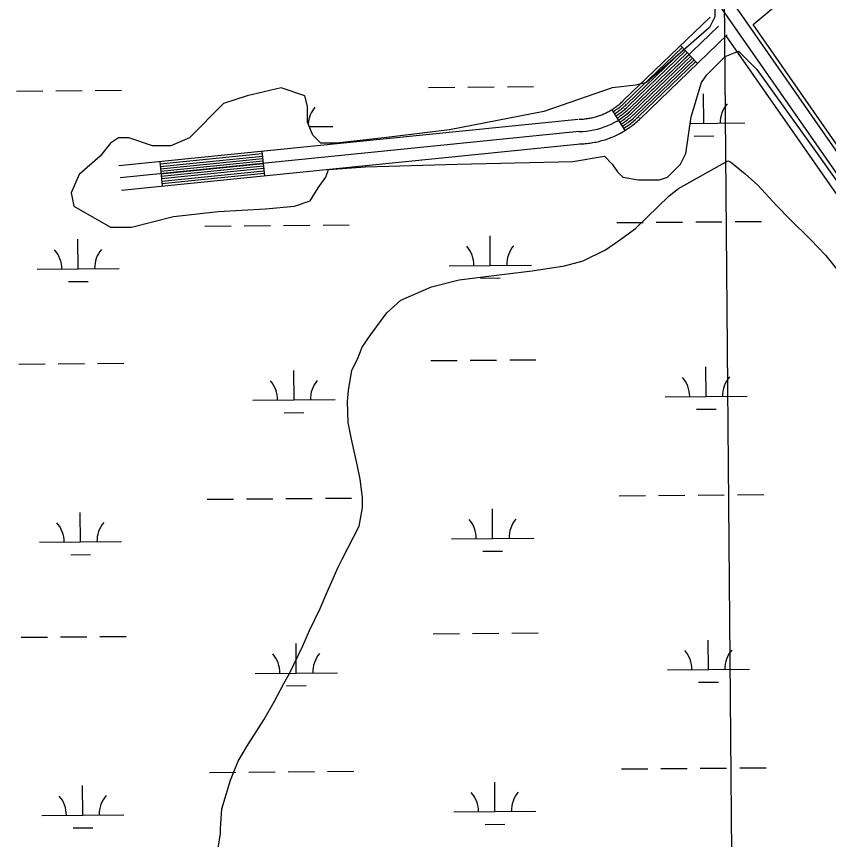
# Model space of a CAD drawing. Extents: x 3568792 to 3606828, y 529143 to 554785.
# Drawn here: x 3585930 to 3586919, y 547889 to 548892 of the extents above; entities that cross this region are included whole.
import ezdxf

# ---------------------------------------------------------------- set-up
doc = ezdxf.new("R2010")
doc.units = 0
for name, color, linetype in [('V-GRID-MAJR', 7, 'Continuous'), ('V-ROAD-CNTR', 7, 'Continuous'), ('V-SITE-VEGE', 7, 'Continuous'), ('V-WETL-SWMP', 7, 'Continuous')]:
    doc.layers.add(name, color=color, linetype=linetype)

msp = doc.modelspace()

# ---------------------------------------------------------------- linework, layer by layer
at = {"layer": 'V-GRID-MAJR'}
msp.add_spline([(3586912.77, 534664.873), (3586861.669, 540722.205), (3586810.539, 546783.005), (3586759.409, 552843.8200000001), (3586759.38, 552847.2710000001)], degree=3, dxfattribs=at)
at = {"layer": 'V-ROAD-CNTR'}
for p, q in [((3586759.570442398, 548834.4403048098), (3586738.7754839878, 548856.063261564)), ((3586655.0056515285, 548777.9724177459), (3586670.946619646, 548752.5584685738)), ((3586228.934503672, 548727.512518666), (3586231.9444976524, 548697.663578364)), ((3586104.56575241, 548714.972543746), (3586107.5757463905, 548685.1246034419))]:
    msp.add_line(p, q, dxfattribs=at)
for points in [[(3586218.513524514, 549756.8544599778), (3586646.1206692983, 549133.256707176), (3586971.5510184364, 548665.802642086), (3587302.336356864, 548181.11661146), (3587640.9106797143, 547689.1975952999), (3587938.040085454, 547249.832474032)], [(3587925.6151103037, 547241.4294908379), (3587628.5197044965, 547680.7436122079), (3587289.96338161, 548172.6366284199), (3586959.2010431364, 548657.289659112), (3586633.7796939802, 549124.7297242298), (3586206.1425492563, 549748.371476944)], [(3586774.8144119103, 548890.722192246), (3586669.0976233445, 548789.0553955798)], [(3586785.211391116, 548879.9102138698), (3586679.4946025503, 548778.2434172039)], [(3586795.6083703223, 548869.0982354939), (3586689.891581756, 548767.431438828)], [(3586794.1793731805, 548868.0762375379), (3586946.851067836, 548648.7766761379), (3587277.590406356, 548164.1566453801), (3587616.128729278, 547672.2896291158), (3587913.190135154, 547233.026507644)], [(3586740.85447983, 548853.901265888), (3586671.1766191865, 548786.892399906)], [(3586742.933475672, 548851.7392702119), (3586673.2556150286, 548784.7304042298)], [(3586745.013471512, 548849.5772745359), (3586675.335610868, 548782.5684085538)], [(3586747.0924673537, 548847.4142788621), (3586677.4146067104, 548780.40541288)], [(3586749.172463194, 548845.252283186), (3586679.4946025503, 548778.2434172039)], [(3586751.252459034, 548843.09028751), (3586681.57459839, 548776.0814215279)], [(3586753.331454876, 548840.927291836), (3586683.653594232, 548773.918425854)], [(3586755.411450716, 548838.76529616), (3586685.733590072, 548771.756430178)], [(3586757.490446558, 548836.6033004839), (3586687.812585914, 548769.594434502)], [(3586615.2657310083, 548766.4154408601), (3586616.288728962, 548766.43544082), (3586617.673726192, 548766.4934407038), (3586619.048723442, 548766.563440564), (3586620.401720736, 548766.664440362), (3586621.7787179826, 548766.7834401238), (3586623.08471537, 548766.924439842), (3586624.456712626, 548767.1004394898), (3586625.8477098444, 548767.2964390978), (3586627.153707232, 548767.5024386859), (3586628.4807045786, 548767.7444382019), (3586629.866701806, 548768.01543766), (3586631.1776991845, 548768.2944371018), (3586632.480696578, 548768.6004364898), (3586633.806693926, 548768.936435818), (3586635.171691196, 548769.3054350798), (3586636.453688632, 548769.669434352), (3586637.72968608, 548770.0674335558), (3586639.037683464, 548770.4944327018), (3586640.3396808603, 548770.948431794), (3586641.6116783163, 548771.4104308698), (3586642.87467579, 548771.903429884), (3586644.1656732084, 548772.42542884), (3586645.390670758, 548772.946427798), (3586646.62966828, 548773.504426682), (3586647.8856657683, 548774.0934255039), (3586649.1056633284, 548774.688424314), (3586650.307660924, 548775.3074230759), (3586651.5046585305, 548775.9454217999), (3586652.6936561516, 548776.6134204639), (3586653.9126537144, 548777.317419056), (3586655.066651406, 548778.01041767), (3586656.182649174, 548778.7104162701), (3586657.3236468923, 548779.4624147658), (3586658.47964458, 548780.243413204), (3586659.6066423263, 548781.0354116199), (3586660.7076401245, 548781.836410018), (3586661.75463803, 548782.626408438), (3586662.82963588, 548783.478406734), (3586663.923633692, 548784.3654049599), (3586664.935631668, 548785.21540326), (3586665.96462961, 548786.12040145), (3586667.011627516, 548787.063399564), (3586667.976625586, 548787.961397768), (3586669.017623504, 548788.9783957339)], [(3586656.6016483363, 548775.4324228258), (3586657.8056459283, 548776.1874213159), (3586658.9886435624, 548776.9664197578), (3586660.182641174, 548777.773418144), (3586661.350638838, 548778.594416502), (3586662.49463655, 548779.42541484), (3586663.5906343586, 548780.253413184), (3586664.706632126, 548781.1384114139), (3586665.8326298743, 548782.05040959), (3586666.8916277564, 548782.9394078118), (3586667.95962562, 548783.8794059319), (3586669.038623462, 548784.85040399), (3586670.046621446, 548785.7904021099), (3586671.1126193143, 548786.831400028)], [(3586658.1956451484, 548772.8904279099), (3586659.4286426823, 548773.663426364), (3586660.6546402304, 548774.471424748), (3586661.8846377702, 548775.3034230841), (3586663.0956353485, 548776.1534213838), (3586664.280632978, 548777.0154196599), (3586665.426630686, 548777.8804179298), (3586666.582628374, 548778.797416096), (3586667.7416260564, 548779.736414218), (3586668.8466238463, 548780.6644123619), (3586669.9546216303, 548781.6394104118), (3586671.0646194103, 548782.6384084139), (3586672.117617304, 548783.6194064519), (3586673.208615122, 548784.684404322)], [(3586659.78964196, 548770.3484329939), (3586661.0506394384, 548771.139431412), (3586662.3196369, 548771.9764297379), (3586663.587634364, 548772.832428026), (3586664.8396318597, 548773.7134262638), (3586666.066629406, 548774.6044244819), (3586667.2626270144, 548775.5084226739), (3586668.4586246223, 548776.4564207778), (3586669.6506222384, 548777.4224188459), (3586670.802619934, 548778.3894169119), (3586671.94961764, 548779.3984148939), (3586673.090615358, 548780.426412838), (3586674.187613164, 548781.448410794), (3586675.3036109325, 548782.5374086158)], [(3586661.382638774, 548767.807438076), (3586662.6736361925, 548768.6164364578), (3586663.985633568, 548769.4804347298), (3586665.28963096, 548770.362432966), (3586666.5846283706, 548771.2724311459), (3586667.8526258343, 548772.194429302), (3586669.098623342, 548773.1354274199), (3586670.335620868, 548774.1154254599), (3586671.55961842, 548775.107423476), (3586672.757616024, 548776.113421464), (3586673.943613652, 548777.157419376), (3586675.1176113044, 548778.213417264), (3586676.258609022, 548779.276415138), (3586677.39960674, 548780.39041291)], [(3586662.976635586, 548765.2654431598), (3586664.295632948, 548766.0924415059), (3586665.650630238, 548766.98543972), (3586666.992627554, 548767.892437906), (3586668.328624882, 548768.831436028), (3586669.638622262, 548769.783434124), (3586670.93461967, 548770.7624321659), (3586672.211617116, 548771.7744301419), (3586673.468614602, 548772.7934281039), (3586674.713612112, 548773.838426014), (3586675.938609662, 548774.9164238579), (3586677.1436072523, 548776.0014216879), (3586678.328604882, 548777.1054194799), (3586679.4946025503, 548778.2434172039)], [(3586664.570632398, 548762.7234482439), (3586665.917629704, 548763.568446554), (3586667.3156269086, 548764.49044471), (3586668.6956241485, 548765.4224428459), (3586670.0726213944, 548766.3904409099), (3586671.4246186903, 548767.372438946), (3586672.770615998, 548768.3894369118), (3586674.087613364, 548769.433434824), (3586675.377610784, 548770.4794327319), (3586676.6696082, 548771.5634305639), (3586677.933605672, 548772.67542834), (3586679.1696032, 548773.789426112), (3586680.398600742, 548774.934423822), (3586681.58959836, 548776.0964214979)], [(3586666.1636292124, 548760.182453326), (3586667.5406264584, 548761.0454515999), (3586668.981623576, 548761.9944497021), (3586670.3976207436, 548762.9524477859), (3586671.8176179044, 548763.949445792), (3586673.210615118, 548764.9624437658), (3586674.606612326, 548766.016441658), (3586675.9646096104, 548767.0924395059), (3586677.286606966, 548768.164437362), (3586678.62460429, 548769.2874351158), (3586679.9276016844, 548770.434432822), (3586681.196599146, 548771.576430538), (3586682.4695966, 548772.7624281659), (3586683.6855941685, 548773.949425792)], [(3586667.7576260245, 548757.64045841), (3586669.162623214, 548758.5214566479), (3586670.646620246, 548759.4994546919), (3586672.1006173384, 548760.481452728), (3586673.561614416, 548761.509450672), (3586674.9966115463, 548762.5514485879), (3586676.442608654, 548763.6444464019), (3586677.840605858, 548764.751444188), (3586679.195603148, 548765.85044199), (3586680.580600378, 548767.0124396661), (3586681.9225976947, 548768.193437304), (3586683.222595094, 548769.3644349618), (3586684.5395924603, 548770.591432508), (3586685.780589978, 548771.802430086)], [(3586669.351622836, 548755.0984634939), (3586670.7856199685, 548755.9974616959), (3586672.312616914, 548757.004459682), (3586673.802613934, 548758.0114576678), (3586675.306610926, 548759.068455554), (3586676.782607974, 548760.141453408), (3586678.2786049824, 548761.2714511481), (3586679.716602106, 548762.4104488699), (3586681.10459933, 548763.5364466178), (3586682.535596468, 548764.737444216), (3586683.917593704, 548765.9534417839), (3586685.248591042, 548767.1524393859), (3586686.6105883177, 548768.4204368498), (3586687.8765857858, 548769.6554343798)], [(3586054.8178519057, 548709.9565537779), (3586614.0497334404, 548766.342441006)], [(3586615.843729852, 548736.4215008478), (3586617.206727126, 548736.4475007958), (3586619.061723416, 548736.5255006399), (3586620.9247196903, 548736.6195004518), (3586622.813715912, 548736.76050017), (3586624.688712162, 548736.9234998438), (3586626.5987083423, 548737.13049943), (3586628.45470463, 548737.3664989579), (3586630.277700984, 548737.6244984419), (3586632.1876971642, 548737.9244978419), (3586634.050693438, 548738.2664971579), (3586635.866689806, 548738.6194964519), (3586637.7336860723, 548739.0184956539), (3586639.5946823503, 548739.454494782), (3586641.4066787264, 548739.914493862), (3586643.181675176, 548740.3934929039), (3586645.0256714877, 548740.9174918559), (3586646.84966784, 548741.487490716), (3586648.627664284, 548742.066489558), (3586650.39966074, 548742.684488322), (3586652.18965716, 548743.3344870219), (3586653.948653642, 548744.0214856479), (3586655.667650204, 548744.7154842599), (3586657.426646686, 548745.4664827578), (3586659.1576432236, 548746.2444812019), (3586660.8336398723, 548747.0314796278), (3586662.545636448, 548747.8664779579), (3586664.223633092, 548748.7294762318), (3586665.9066297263, 548749.6254744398), (3586667.543626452, 548750.5454726), (3586669.140623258, 548751.4674707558), (3586670.762620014, 548752.442468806), (3586672.408616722, 548753.4744667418), (3586673.977613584, 548754.508464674), (3586675.505610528, 548755.5414626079), (3586677.050607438, 548756.6274604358), (3586678.5696044, 548757.73045823), (3586680.11460131, 548758.898455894), (3586681.5935983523, 548760.0704535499), (3586683.0135955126, 548761.2214512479), (3586684.4915925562, 548762.4614487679), (3586685.912589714, 548763.712446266), (3586687.275586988, 548764.9394438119), (3586688.680584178, 548766.2494411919), (3586689.9715815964, 548767.508438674)], [(3586615.5547304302, 548751.4184708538), (3586056.322848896, 548695.032583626)], [(3586057.8278458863, 548680.108613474), (3586617.05972742, 548736.4945007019)], [(3586104.866751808, 548711.987549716), (3586229.23550307, 548724.527524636)], [(3586105.1677512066, 548709.0035556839), (3586229.5365024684, 548721.5435306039)], [(3586105.4687506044, 548706.0185616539), (3586229.8375018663, 548718.5585365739)], [(3586105.769750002, 548703.0335676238), (3586230.138501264, 548715.5735425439)], [(3586106.0707494, 548700.0485735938), (3586230.439500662, 548712.588548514)], [(3586106.3717487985, 548697.0635795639), (3586230.7405000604, 548709.6035544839)], [(3586106.6727481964, 548694.0785855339), (3586231.0414994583, 548706.6185604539)], [(3586106.973747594, 548691.0935915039), (3586231.342498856, 548703.6335664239)], [(3586107.274746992, 548688.109597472), (3586231.643498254, 548700.649572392)]]:
    msp.add_lwpolyline(points, dxfattribs=at)
msp.add_arc((3586614.1033584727, 548844.4938880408), 93.08673207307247, 270.89337235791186, 314.6260390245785, dxfattribs=at)
at = {"layer": 'V-SITE-VEGE'}
msp.add_lwpolyline([(3586175.846, 547878.442), (3586178.395, 547896.3640000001), (3586178.49, 547901.978), (3586180.0300000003, 547926.656), (3586190.72, 547961.2880000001), (3586200.1, 547984.713), (3586210.506, 548002.504), (3586231.265, 548034.719), (3586243.995, 548056.962), (3586255.599, 548079.226), (3586262.544, 548091.461), (3586278.827, 548124.876), (3586287.009, 548143.828), (3586299.813, 548170.563), (3586307.9930000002, 548189.515), (3586321.995, 548220.72), (3586326.654, 548230.747), (3586347.548, 548270.822), (3586351.294, 548293.2170000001), (3586351.503, 548305.567), (3586348.5130000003, 548328.076), (3586345.412, 548343.85), (3586338.103, 548376.5380000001), (3586333.953, 548396.824), (3586333.265, 548422.661), (3586334.617, 548436.1140000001), (3586338.4020000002, 548460.756), (3586345.365, 548474.113), (3586351.224, 548488.615), (3586361.593, 548504.157), (3586381.133, 548530.781), (3586398.238, 548546.213), (3586435.571, 548562.429), (3586469.4, 548570.84), (3586524.542, 548577.768), (3586558.2970000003, 548581.6900000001), (3586597.703, 548587.765), (3586620.268, 548594.12), (3586647.441, 548607.137), (3586663.348, 548618.098), (3586683.819, 548633.474), (3586724.917, 548673.205), (3586736.295, 548681.997), (3586796.384, 548715.7930000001), (3586799.732, 548714.616), (3586817.447, 548699.7170000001), (3586832.936, 548685.981), (3586856.095, 548660.884), (3586871.5470000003, 548644.902), (3586896.951, 548619.769), (3586915.7120000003, 548600.362), (3586942.107, 548567.35)], dxfattribs=at)
at = {"layer": 'V-WETL-SWMP'}
for p, q in [((3586827.281979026, 548881.7660015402), (3586997.9099736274, 549025.8290019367)), ((3587087.6999806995, 548506.5890014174), (3586827.281979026, 548881.7660015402)), ((3585930.042796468, 548800.7816756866), (3585962.041657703, 548801.051624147)), ((3585978.0410883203, 548801.1865983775), (3586010.039949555, 548801.4565468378)), ((3586026.0393801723, 548801.5915210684), (3586058.0382414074, 548801.8614695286)), ((3586431.9329353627, 548805.0157160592), (3586463.931796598, 548805.2856645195)), ((3586479.931227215, 548805.4206387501), (3586511.9300884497, 548805.6905872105)), ((3586527.929519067, 548805.8255614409), (3586559.9283803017, 548806.0955099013)), ((3586767.1566975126, 548761.4120752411), (3586766.853005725, 548797.4107941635)), ((3586750.5376157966, 548761.2718735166), (3586817.154918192, 548761.8338697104)), ((3586286.8192752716, 548757.3598576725), (3586315.264779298, 548757.5998293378)), ((3586755.2872986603, 548745.8803936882), (3586779.286444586, 548746.0828550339)), ((3586661.3294046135, 548640.4440238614), (3586693.328265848, 548640.713972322)), ((3586709.3276964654, 548640.848946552), (3586741.3265577, 548641.1188950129)), ((3586757.3259883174, 548641.2538692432), (3586789.3248495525, 548641.5238177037)), ((3586805.3242801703, 548641.6587919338), (3586837.323141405, 548641.9287403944)), ((3586159.439265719, 548636.2099834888), (3586191.438126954, 548636.4799319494)), ((3586207.437557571, 548636.6149061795), (3586239.436418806, 548636.8848546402)), ((3586255.4358494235, 548637.0198288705), (3586287.434710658, 548637.2897773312)), ((3586303.4341412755, 548637.4247515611), (3586335.43300251, 548637.6947000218)), ((3586005.280820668, 548584.1656681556), (3586004.9771288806, 548620.1643870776)), ((3586507.170959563, 548588.3997085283), (3586506.8672677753, 548624.3984274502)), ((3586457.172738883, 548587.9779140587), (3586557.169180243, 548588.8215029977)), ((3585955.282599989, 548583.7438736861), (3586055.2790413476, 548584.587462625)), ((3585993.4114218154, 548568.6339866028), (3586017.4105677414, 548568.8364479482)), ((3586495.30156071, 548572.8680269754), (3586519.3007066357, 548573.0704883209)), ((3585932.8492038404, 548468.1185140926), (3585964.8480650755, 548468.388462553)), ((3585980.847495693, 548468.5234367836), (3586012.8463569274, 548468.7933852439)), ((3586028.8457875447, 548468.9283594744), (3586060.84464878, 548469.1983079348)), ((3586434.739342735, 548472.3525544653), (3586466.7382039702, 548472.6225029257)), ((3586482.7376345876, 548472.7574771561), (3586514.736495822, 548473.0274256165)), ((3586530.7359264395, 548473.1623998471), (3586562.734787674, 548473.4323483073)), ((3586268.0729659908, 548424.5148732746), (3586267.7692742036, 548460.513592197)), ((3586769.963104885, 548428.7489136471), (3586769.6594130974, 548464.7476325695)), ((3586719.9648842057, 548428.3271191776), (3586819.9613255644, 548429.1707081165)), ((3586218.074745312, 548424.093078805), (3586318.0711866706, 548424.936667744)), ((3586256.203567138, 548408.9831917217), (3586280.202713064, 548409.1856530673)), ((3586758.0937060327, 548413.2172320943), (3586782.0928519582, 548413.41969344)), ((3586664.135811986, 548307.7808622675), (3586696.1346732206, 548308.0508107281)), ((3586712.134103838, 548308.1857849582), (3586744.1329650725, 548308.4557334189)), ((3586760.13239569, 548308.5907076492), (3586792.1312569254, 548308.8606561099)), ((3586808.1306875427, 548308.9956303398), (3586840.1295487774, 548309.2655788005)), ((3586162.2456730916, 548303.5468218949), (3586194.2445343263, 548303.8167703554)), ((3586210.2439649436, 548303.9517445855), (3586242.2428261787, 548304.2216930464)), ((3586258.242256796, 548304.3566672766), (3586290.2411180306, 548304.6266157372)), ((3586306.240548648, 548304.7615899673), (3586338.2394098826, 548305.0315384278)), ((3586008.0872280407, 548251.5025065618), (3586007.783536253, 548287.5012254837)), ((3586509.9773669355, 548255.7365469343), (3586509.673675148, 548291.7352658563)), ((3585958.0890073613, 548251.0807120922), (3586058.08544872, 548251.9243010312)), ((3586459.9791462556, 548255.3147524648), (3586559.9755876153, 548256.1583414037)), ((3586498.1079680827, 548240.2048653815), (3586522.107114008, 548240.4073267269)), ((3585996.217829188, 548235.9708250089), (3586020.216975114, 548236.1732863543)), ((3586437.545750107, 548139.6893928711), (3586469.5446113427, 548139.9593413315)), ((3586485.54404196, 548140.094315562), (3586517.5429031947, 548140.3642640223)), ((3586533.542333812, 548140.4992382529), (3586565.5411950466, 548140.7691867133)), ((3585935.655611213, 548135.4553524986), (3585967.6544724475, 548135.7253009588)), ((3585983.653903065, 548135.8602751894), (3586015.6527642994, 548136.1302236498)), ((3586031.6521949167, 548136.2651978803), (3586063.651056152, 548136.5351463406)), ((3586270.8793733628, 548091.8517116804), (3586270.5756815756, 548127.8504306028)), ((3586772.7695122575, 548096.0857520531), (3586772.46582047, 548132.0844709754)), ((3586220.881152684, 548091.4299172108), (3586320.8775940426, 548092.2735061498)), ((3586722.771291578, 548095.6639575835), (3586822.767732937, 548096.5075465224)), ((3586760.9001134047, 548080.5540705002), (3586784.8992593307, 548080.7565318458)), ((3586259.0099745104, 548076.3200301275), (3586283.009120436, 548076.5224914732)), ((3586810.9370949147, 547976.3324687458), (3586842.9359561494, 547976.6024172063)), ((3586165.0520804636, 547970.8836603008), (3586197.0509416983, 547971.1536087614)), ((3586213.0503723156, 547971.2885829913), (3586245.0492335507, 547971.5585314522)), ((3586261.048664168, 547971.6935056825), (3586293.047525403, 547971.963454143)), ((3586309.0469560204, 547972.0984283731), (3586341.045817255, 547972.3683768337)), ((3586666.9422193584, 547975.1177006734), (3586698.941080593, 547975.3876491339)), ((3586714.9405112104, 547975.522623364), (3586746.939372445, 547975.7925718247)), ((3586762.9388030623, 547975.927546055), (3586794.9376642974, 547976.1974945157)), ((3586512.7837743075, 547923.0733853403), (3586512.48008252, 547959.0721042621)), ((3586010.893635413, 547918.8393449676), (3586010.5899436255, 547954.8380638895)), ((3585960.8954147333, 547918.417550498), (3586060.8918560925, 547919.261139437)), ((3586462.785553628, 547922.6515908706), (3586562.7819949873, 547923.4951798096)), ((3586500.914375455, 547907.5417037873), (3586524.9135213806, 547907.7441651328)), ((3585999.02423656, 547903.3076634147), (3586023.023382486, 547903.5101247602))]:
    msp.add_line(p, q, dxfattribs=at)
msp.add_lwpolyline([(3586780.489, 548900.544), (3586780.489, 548890.946), (3586774.09, 548878.148), (3586722.899, 548833.356), (3586697.304, 548810.96), (3586684.506, 548807.761), (3586655.711, 548804.561), (3586572.525, 548775.7660000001), (3586457.346, 548753.37), (3586377.359, 548743.772), (3586319.77, 548737.373), (3586300.573, 548737.373), (3586290.975, 548746.971), (3586284.576, 548762.968), (3586284.576, 548782.165), (3586281.376, 548794.963), (3586252.5810000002, 548804.561), (3586210.989, 548794.963), (3586182.194, 548785.365), (3586140.6010000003, 548743.772), (3586118.205, 548734.1730000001), (3586095.809, 548734.1730000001), (3586067.014, 548743.772), (3586054.216, 548743.772), (3586044.6180000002, 548737.373), (3586031.8200000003, 548721.376), (3586006.224, 548698.98), (3585996.626, 548676.583), (3585999.825, 548660.586), (3586044.6180000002, 548634.991), (3586070.213, 548634.991), (3586121.404, 548647.789), (3586175.795, 548654.187), (3586233.3850000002, 548657.387), (3586268.578, 548660.586), (3586287.775, 548666.985), (3586297.373, 548682.982), (3586306.972, 548695.78), (3586310.171, 548705.378), (3586354.963, 548708.578), (3586466.944, 548711.777), (3586607.719, 548714.977), (3586646.113, 548721.376), (3586655.711, 548711.777), (3586662.11, 548702.179), (3586668.509, 548695.78), (3586687.705, 548692.581), (3586713.301, 548692.581), (3586722.899, 548695.78), (3586738.896, 548711.777), (3586745.295, 548724.575), (3586748.495, 548746.971), (3586751.694, 548769.367), (3586764.492, 548810.96), (3586770.8910000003, 548820.558), (3586793.287, 548842.954), (3586809.284, 548849.353), (3586831.68, 548826.957), (3586905.267, 548724.575), (3587046.043, 548526.21)], dxfattribs=at)
for centre, radius, start, end in [((3586320.5035234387, 548758.1188444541), 35.246287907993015, 139.7115235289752, 175.3519042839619), ((3586822.3936623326, 548762.3528848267), 35.246287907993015, 139.71152352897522, 181.25518186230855), ((3586451.9259839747, 548588.4084715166), 35.24628790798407, 359.71152653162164, 41.25518486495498), ((3586562.4079243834, 548589.3405181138), 35.246287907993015, 139.71152352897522, 181.25518186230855), ((3585950.0358450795, 548584.174431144), 35.24628790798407, 359.71152653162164, 41.25518486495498), ((3586060.517785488, 548585.1064777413), 35.246287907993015, 139.71152352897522, 181.25518186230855), ((3586212.8279904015, 548424.5236362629), 35.24628790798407, 359.71152653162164, 41.25518486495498), ((3586323.309930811, 548425.4556828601), 35.246287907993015, 139.71152352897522, 181.25518186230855), ((3586714.7181292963, 548428.7576766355), 35.24628790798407, 359.71152653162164, 41.25518486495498), ((3586825.200069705, 548429.6897232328), 35.246287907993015, 139.71152352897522, 181.25518186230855), ((3586454.732391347, 548255.7453099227), 35.24628790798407, 359.71152653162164, 41.25518486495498), ((3586565.214331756, 548256.67735652), 35.246287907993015, 139.71152352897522, 181.25518186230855), ((3585952.842252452, 548251.5112695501), 35.24628790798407, 359.71152653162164, 41.25518486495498), ((3586063.3241928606, 548252.4433161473), 35.246287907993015, 139.71152352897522, 181.25518186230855), ((3586717.5245366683, 548096.0945150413), 35.24628790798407, 359.71152653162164, 41.25518486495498), ((3586828.0064770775, 548097.0265616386), 35.246287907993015, 139.71152352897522, 181.25518186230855), ((3586215.634397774, 548091.8604746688), 35.24628790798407, 359.71152653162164, 41.25518486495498), ((3586326.116338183, 548092.792521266), 35.246287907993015, 139.71152352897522, 181.25518186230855), ((3586457.538798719, 547923.0821483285), 35.24628790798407, 359.71152653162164, 41.25518486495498), ((3586568.020739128, 547924.0141949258), 35.246287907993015, 139.71152352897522, 181.25518186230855), ((3585955.6486598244, 547918.848107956), 35.24628790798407, 359.71152653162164, 41.25518486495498), ((3586066.130600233, 547919.7801545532), 35.246287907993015, 139.71152352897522, 181.25518186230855)]:
    msp.add_arc(centre, radius, start, end, dxfattribs=at)

doc.saveas('drawing.dxf')
